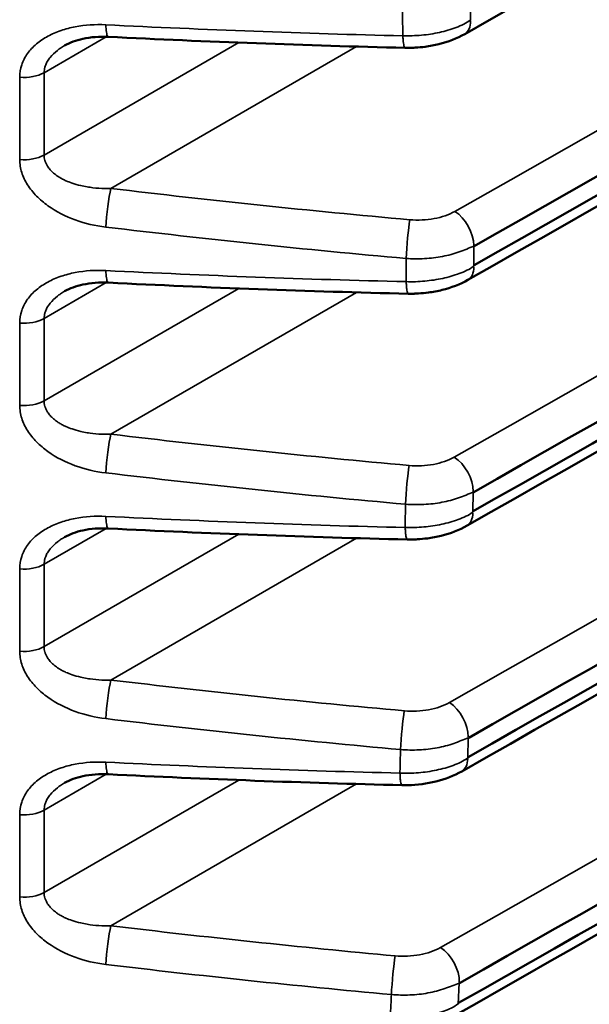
# Model space of a CAD drawing. Header units: millimetres. Extents: x 0 to 14369, y -869 to 2970.
# Tile 512 of 656: x 3622 to 3632, y 1396 to 1414. Entities that reach past the tile are written whole.
import ezdxf

# ---------------------------------------------------------------- set-up
doc = ezdxf.new("R2010")
doc.units = ezdxf.units.MM
doc.header["$LTSCALE"] = 10
doc.layers.add('Sichtbar (ISO)', color=7, linetype='Continuous', lineweight=50)
doc.layers.add('Sichtbar schmal (ISO)', color=7, linetype='Continuous', lineweight=35)

msp = doc.modelspace()

# ---------------------------------------------------------------- linework, layer by layer
at = {"layer": 'Sichtbar (ISO)'}
for p, q in [((3628.696, 1413.242), (3628.696, 1413.242)), ((3628.754, 1408.897), (3628.754, 1408.897)), ((3628.736, 1404.554), (3628.736, 1404.554)), ((3628.642, 1400.212), (3628.642, 1400.212))]:
    msp.add_line(p, q, dxfattribs=at)
for centre, major_axis, start_param, end_param in [((-11837.254, 10484.15), (22051.497, 0), 5.489764, 5.493208), ((-11837.254, 10483.814), (-22051.498, 0), 2.348172, 2.351616), ((-11837.254, 10479.802), (22051.488, 0), 5.489764, 5.493209), ((-11837.254, 10479.465), (-22051.485, 0), 2.348171, 2.351615), ((-11837.254, 10475.457), (22051.422, 0), 5.489762, 5.493208), ((-11837.254, 10475.114), (-22051.414, 0), 2.348169, 2.351613), ((-11837.254, 10471.114), (22051.299, 0), 5.489757, 5.493206), ((-11837.254, 10470.761), (-22051.287, 0), 2.348164, 2.351609), ((-11837.254, 10466.773), (22051.119, 0), 5.48975, 5.493202), ((-11837.254, 10466.404), (-22051.101, 0), 2.348157, 2.351604), ((-11837.254, 10462.435), (22050.881, 0), 5.489741, 5.493198)]:
    msp.add_ellipse(centre, major_axis=major_axis, ratio=0.57735, start_param=start_param, end_param=end_param, dxfattribs=at)
for points, knots in [([(3755.375, 1485.466), (3731.805, 1471.858), (3708.181, 1458.277), (3666.285, 1434.295), (3648.034, 1423.882), (3629.752, 1413.486)], [0, 0, 0, 0, 10.000026, 10.000026, 17.694893, 17.694893, 17.694893, 17.694893]), ([(3755.406, 1481.106), (3731.836, 1467.498), (3708.212, 1453.917), (3666.324, 1429.94), (3648.082, 1419.532), (3629.809, 1409.141)], [0, 0, 0, 0, 10.000026, 10.000026, 17.691273, 17.691273, 17.691273, 17.691273]), ([(3755.397, 1476.767), (3731.827, 1463.159), (3708.203, 1449.578), (3666.312, 1425.6), (3648.068, 1415.19), (3629.792, 1404.798)], [0, 0, 0, 0, 10.000026, 10.000026, 17.692382, 17.692382, 17.692382, 17.692382]), ([(3755.348, 1472.449), (3731.777, 1458.841), (3708.153, 1445.26), (3666.249, 1421.274), (3647.99, 1410.857), (3629.7, 1400.456)], [0, 0, 0, 0, 10.000026, 10.000026, 17.698223, 17.698223, 17.698223, 17.698223]), ([(3755.258, 1468.152), (3731.687, 1454.543), (3708.063, 1440.963), (3666.134, 1416.962), (3647.85, 1406.531), (3629.534, 1396.117)], [0, 0, 0, 0, 10.000026, 10.000026, 17.708776, 17.708776, 17.708776, 17.708776]), ([(3755.127, 1463.876), (3731.556, 1450.267), (3707.932, 1436.687), (3665.966, 1412.665), (3647.646, 1402.214), (3629.294, 1391.779)], [0, 0, 0, 0, 10.000026, 10.000026, 17.724023, 17.724023, 17.724023, 17.724023]), ([(3623.456, 1413.436), (3623.302, 1413.443), (3623.147, 1413.432), (3622.887, 1413.376), (3622.775, 1413.335), (3622.685, 1413.283)], [0.00015849, 0.00015849, 0.00015849, 0.00015849, 0.0472431, 0.0472431, 0.08735747, 0.08735747, 0.08735747, 0.08735747]), ([(3629.752, 1413.486), (3629.615, 1413.408), (3629.459, 1413.348), (3629.216, 1413.288), (3629.135, 1413.273), (3628.995, 1413.254), (3628.936, 1413.249), (3628.847, 1413.244), (3628.817, 1413.243), (3628.756, 1413.242), (3628.726, 1413.242), (3628.696, 1413.242)], [0, 0, 0, 0, 0.0521255, 0.0521255, 0.0770299, 0.0770299, 0.094803, 0.094803, 0.1038059, 0.1038059, 0.112842, 0.112842, 0.112842, 0.112842]), ([(3623.456, 1409.092), (3623.302, 1409.099), (3623.147, 1409.088), (3622.887, 1409.032), (3622.775, 1408.991), (3622.685, 1408.939)], [0.00015849, 0.00015849, 0.00015849, 0.00015849, 0.0472431, 0.0472431, 0.08735747, 0.08735747, 0.08735747, 0.08735747]), ([(3629.809, 1409.141), (3629.672, 1409.063), (3629.516, 1409.004), (3629.273, 1408.943), (3629.192, 1408.928), (3629.052, 1408.909), (3628.993, 1408.904), (3628.919, 1408.9), (3628.904, 1408.899), (3628.883, 1408.898), (3628.878, 1408.898), (3628.864, 1408.898), (3628.855, 1408.897), (3628.821, 1408.897), (3628.796, 1408.897), (3628.765, 1408.897), (3628.759, 1408.897), (3628.754, 1408.897)], [0, 0, 0, 0, 0.0520621, 0.0520621, 0.0769591, 0.0769591, 0.0947307, 0.0947307, 0.0992301, 0.0992301, 0.1009204, 0.1009204, 0.1034557, 0.1034557, 0.1110641, 0.1110641, 0.1127695, 0.1127695, 0.1127695, 0.1127695]), ([(3623.456, 1404.748), (3623.302, 1404.756), (3623.147, 1404.744), (3622.887, 1404.688), (3622.775, 1404.647), (3622.685, 1404.596)], [0.00015849, 0.00015849, 0.00015849, 0.00015849, 0.0472431, 0.0472431, 0.08735747, 0.08735747, 0.08735747, 0.08735747]), ([(3629.792, 1404.798), (3629.655, 1404.72), (3629.499, 1404.66), (3629.256, 1404.6), (3629.175, 1404.584), (3629.035, 1404.566), (3628.976, 1404.56), (3628.901, 1404.556), (3628.886, 1404.555), (3628.866, 1404.555), (3628.86, 1404.555), (3628.846, 1404.554), (3628.838, 1404.554), (3628.804, 1404.553), (3628.778, 1404.553), (3628.747, 1404.554), (3628.742, 1404.554), (3628.736, 1404.554)], [0, 0, 0, 0, 0.0520323, 0.0520323, 0.0769317, 0.0769317, 0.0947445, 0.0947445, 0.0992546, 0.0992546, 0.1009488, 0.1009488, 0.1034902, 0.1034902, 0.1111165, 0.1111165, 0.112826, 0.112826, 0.112826, 0.112826]), ([(3623.456, 1400.404), (3623.302, 1400.412), (3623.147, 1400.401), (3622.887, 1400.344), (3622.775, 1400.304), (3622.685, 1400.252)], [0.00015849, 0.00015849, 0.00015849, 0.00015849, 0.0472431, 0.0472431, 0.08735747, 0.08735747, 0.08735747, 0.08735747]), ([(3629.7, 1400.456), (3629.563, 1400.379), (3629.407, 1400.319), (3629.085, 1400.238), (3628.914, 1400.216), (3628.738, 1400.212), (3628.729, 1400.212), (3628.695, 1400.212), (3628.668, 1400.212), (3628.642, 1400.212)], [0, 0, 0, 0, 0.0520187, 0.0520187, 0.1023752, 0.1023752, 0.1049831, 0.1049831, 0.112814, 0.112814, 0.112814, 0.112814])]:
    msp.add_open_spline(points, degree=3, knots=knots, dxfattribs=at)
for points in [[(3689.982, 1422.257), (3669.687, 1410.632), (3649.352, 1399.028), (3628.979, 1387.444)], [(3623.457, 1413.436), (3623.457, 1413.436), (3623.457, 1413.436), (3623.457, 1413.436)], [(3628.696, 1413.242), (3626.945, 1413.282), (3625.199, 1413.35), (3623.457, 1413.436)], [(3622.684, 1413.282), (3622.684, 1413.283), (3622.685, 1413.283), (3622.685, 1413.283)], [(3681.101, 1410.266), (3663.353, 1400.11), (3645.576, 1389.968), (3627.768, 1379.842)], [(3623.457, 1409.092), (3623.457, 1409.092), (3623.457, 1409.092), (3623.457, 1409.092)], [(3628.754, 1408.897), (3626.983, 1408.937), (3625.218, 1409.005), (3623.457, 1409.092)], [(3622.684, 1408.939), (3622.684, 1408.939), (3622.685, 1408.939), (3622.685, 1408.939)], [(3623.457, 1404.748), (3623.457, 1404.748), (3623.457, 1404.748), (3623.457, 1404.748)], [(3628.736, 1404.554), (3626.971, 1404.593), (3625.212, 1404.662), (3623.457, 1404.748)], [(3622.684, 1404.595), (3622.684, 1404.595), (3622.685, 1404.595), (3622.685, 1404.596)], [(3623.457, 1400.404), (3623.457, 1400.404), (3623.457, 1400.404), (3623.457, 1400.404)], [(3628.642, 1400.212), (3626.909, 1400.252), (3625.181, 1400.319), (3623.457, 1400.404)], [(3622.684, 1400.251), (3622.684, 1400.251), (3622.685, 1400.252), (3622.685, 1400.252)]]:
    msp.add_open_spline(points, degree=3, dxfattribs=at)
at = {"layer": 'Sichtbar schmal (ISO)'}
for p, q in [((3629.855, 1413.731), (3629.847, 1414.095)), ((3622.321, 1412.802), (3623.421, 1413.437)), ((3625.761, 1413.334), (3622.321, 1411.348)), ((3623.501, 1410.757), (3627.842, 1413.264)), ((3622.321, 1411.348), (3622.321, 1412.802)), ((3621.891, 1411.267), (3621.891, 1412.721)), ((3629.912, 1409.382), (3629.91, 1409.729)), ((3628.87, 1409.513), (3628.87, 1409.513)), ((3622.321, 1408.459), (3623.421, 1409.093)), ((3625.761, 1408.99), (3622.321, 1407.004)), ((3623.501, 1406.414), (3627.842, 1408.92)), ((3622.321, 1407.004), (3622.321, 1408.459)), ((3621.891, 1406.923), (3621.891, 1408.378)), ((3629.895, 1405.035), (3629.899, 1405.394)), ((3628.87, 1405.17), (3628.87, 1405.17)), ((3622.321, 1404.115), (3623.421, 1404.75)), ((3625.761, 1404.646), (3622.321, 1402.66)), ((3623.501, 1402.07), (3627.842, 1404.576)), ((3621.891, 1402.579), (3621.891, 1404.034)), ((3622.321, 1402.66), (3622.321, 1404.115)), ((3629.804, 1400.689), (3629.814, 1401.053)), ((3628.882, 1400.833), (3628.882, 1400.833)), ((3622.321, 1399.771), (3623.421, 1400.406)), ((3625.761, 1400.302), (3622.321, 1398.316)), ((3623.501, 1397.726), (3627.842, 1400.233)), ((3621.891, 1398.235), (3621.891, 1399.69)), ((3622.321, 1398.316), (3622.321, 1399.771)), ((3629.638, 1396.344), (3629.655, 1396.719)), ((3628.926, 1396.515), (3628.926, 1396.515))]:
    msp.add_line(p, q, dxfattribs=at)
for centre, major_axis, ratio, start_param, end_param in [((3629.505, 1413.921), (0.247, -0.435), 0.572448, 0.000178, 0.802725), ((3621.968, 1413.007), (0.5, 0), 0.57735, 4.558271, 5.497787), ((3621.968, 1411.552), (-0.5, 0), 0.57735, 1.416679, 2.356194), ((3623.482, 1410.36), (0.059, 0.497), 0.09307, 0.655329, 2.194819), ((3629.56, 1409.955), (-0.247, 0.435), 0.572972, 3.93498, 5.449627), ((3628.763, 1409.808), (0.044, 0.498), 0.054574, 0.653137, 2.190623), ((3629.562, 1409.576), (0.247, -0.435), 0.572447, 0.000165, 0.791996), ((3621.968, 1408.663), (0.5, 0), 0.57735, 4.558271, 5.497787), ((3621.968, 1407.208), (-0.5, 0), 0.57735, 1.416679, 2.356194), ((3623.482, 1406.017), (0.059, 0.497), 0.09307, 0.655329, 2.194819), ((3629.549, 1405.612), (-0.247, 0.435), 0.572974, 3.924244, 5.449625), ((3628.752, 1405.465), (0.044, 0.498), 0.054671, 0.653141, 2.190632), ((3629.544, 1405.233), (0.247, -0.435), 0.572443, 0.000162, 0.789298), ((3621.968, 1404.319), (0.5, 0), 0.57735, 4.558271, 5.497787), ((3621.968, 1402.864), (-0.5, 0), 0.57735, 1.416679, 2.356194), ((3623.482, 1401.673), (0.059, 0.497), 0.09307, 0.655329, 2.194819), ((3629.464, 1401.276), (-0.247, 0.435), 0.572976, 3.913514, 5.449624), ((3628.666, 1401.129), (0.044, 0.498), 0.055437, 0.653174, 2.190703), ((3629.453, 1400.891), (0.247, -0.435), 0.572438, 0.000164, 0.779737), ((3621.968, 1399.975), (0.5, 0), 0.57735, 4.558271, 5.497787), ((3621.968, 1398.521), (-0.5, 0), 0.57735, 1.416679, 2.356194), ((3623.482, 1397.329), (0.059, 0.497), 0.09307, 0.655329, 2.194819), ((3629.305, 1396.947), (-0.247, 0.435), 0.572977, 3.90279, 5.449624), ((3628.505, 1396.799), (0.045, 0.498), 0.056791, 0.653237, 2.190839)]:
    msp.add_ellipse(centre, major_axis=major_axis, ratio=ratio, start_param=start_param, end_param=end_param, dxfattribs=at)
for points in [[(3629.578, 1410.352), (3671.61, 1434.213), (3713.476, 1458.181), (3755.174, 1482.255)], [(3629.567, 1406.009), (3671.6, 1429.871), (3713.468, 1453.84), (3755.168, 1477.915)], [(3629.482, 1401.673), (3671.528, 1425.542), (3713.408, 1449.518), (3755.121, 1473.601)], [(3629.324, 1397.344), (3671.394, 1421.226), (3713.298, 1445.216), (3755.034, 1469.313)], [(3629.092, 1393.021), (3671.197, 1416.924), (3713.136, 1440.934), (3754.907, 1465.05)], [(3628.785, 1388.706), (3670.937, 1412.635), (3712.922, 1436.671), (3754.739, 1460.814)], [(3628.65, 1413.87), (3628.651, 1413.824), (3628.653, 1413.731), (3628.657, 1413.593), (3628.657, 1413.501), (3628.658, 1413.455)], [(3623.41, 1413.649), (3625.153, 1413.563), (3626.901, 1413.495), (3628.658, 1413.455)], [(3628.658, 1413.455), (3628.768, 1413.452), (3628.99, 1413.459), (3629.309, 1413.509), (3629.605, 1413.596), (3629.778, 1413.676), (3629.855, 1413.736)], [(3681.613, 1411.272), (3663.92, 1401.145), (3646.197, 1391.039), (3628.443, 1380.943)], [(3623.501, 1410.757), (3625.256, 1410.549), (3627.015, 1410.361), (3628.781, 1410.205)], [(3628.781, 1410.205), (3628.853, 1410.198), (3629, 1410.195), (3629.213, 1410.219), (3629.41, 1410.271), (3629.526, 1410.323), (3629.578, 1410.352)], [(3628.715, 1409.52), (3626.939, 1409.677), (3625.172, 1409.866), (3623.41, 1410.075)], [(3628.715, 1409.52), (3628.715, 1409.475), (3628.716, 1409.383), (3628.717, 1409.247), (3628.717, 1409.155), (3628.717, 1409.11)], [(3623.41, 1409.306), (3625.172, 1409.219), (3626.94, 1409.15), (3628.717, 1409.11)], [(3628.717, 1409.11), (3628.827, 1409.106), (3629.047, 1409.113), (3629.366, 1409.162), (3629.662, 1409.248), (3629.835, 1409.327), (3629.912, 1409.386)], [(3623.501, 1406.414), (3625.252, 1406.206), (3627.008, 1406.018), (3628.77, 1405.862)], [(3628.77, 1405.862), (3628.842, 1405.855), (3628.989, 1405.852), (3629.203, 1405.876), (3629.399, 1405.928), (3629.515, 1405.98), (3629.567, 1406.009)], [(3628.704, 1405.177), (3626.932, 1405.334), (3625.168, 1405.523), (3623.41, 1405.731)], [(3629.899, 1405.389), (3629.821, 1405.359), (3629.648, 1405.282), (3629.352, 1405.203), (3629.032, 1405.166), (3628.812, 1405.169), (3628.704, 1405.177)], [(3628.704, 1405.177), (3628.704, 1405.132), (3628.703, 1405.04), (3628.701, 1404.904), (3628.7, 1404.812), (3628.7, 1404.766)], [(3623.41, 1404.962), (3625.166, 1404.875), (3626.929, 1404.806), (3628.7, 1404.766)], [(3623.501, 1402.07), (3625.224, 1401.865), (3626.951, 1401.68), (3628.685, 1401.526)], [(3628.685, 1401.526), (3628.757, 1401.519), (3628.903, 1401.516), (3629.117, 1401.54), (3629.314, 1401.592), (3629.43, 1401.644), (3629.482, 1401.673)], [(3628.618, 1400.841), (3626.875, 1400.997), (3625.14, 1401.182), (3623.41, 1401.387)], [(3629.814, 1401.049), (3629.736, 1401.019), (3629.562, 1400.942), (3629.267, 1400.865), (3628.946, 1400.828), (3628.726, 1400.832), (3628.618, 1400.841)], [(3628.618, 1400.841), (3628.616, 1400.795), (3628.614, 1400.703), (3628.609, 1400.564), (3628.608, 1400.471), (3628.607, 1400.425)], [(3623.41, 1400.618), (3625.135, 1400.533), (3626.868, 1400.465), (3628.607, 1400.425)], [(3623.501, 1397.726), (3625.171, 1397.528), (3626.844, 1397.348), (3628.524, 1397.196)], [(3628.524, 1397.196), (3628.596, 1397.19), (3628.743, 1397.186), (3628.958, 1397.21), (3629.155, 1397.262), (3629.271, 1397.314), (3629.324, 1397.344)], [(3628.456, 1396.512), (3626.767, 1396.664), (3625.086, 1396.845), (3623.41, 1397.043)], [(3629.656, 1396.715), (3629.577, 1396.686), (3629.403, 1396.609), (3629.107, 1396.532), (3628.785, 1396.497), (3628.565, 1396.502), (3628.456, 1396.512)], [(3628.456, 1396.512), (3628.454, 1396.465), (3628.45, 1396.37), (3628.443, 1396.227), (3628.439, 1396.133), (3628.436, 1396.085)]]:
    msp.add_open_spline(points, degree=3, dxfattribs=at)
for points, knots in [([(3690.085, 1422.466), (3688.915, 1421.796), (3687.745, 1421.126), (3682.338, 1418.03), (3678.1, 1415.605), (3669.27, 1410.557), (3664.679, 1407.934), (3660.081, 1405.31), (3660.077, 1405.308), (3660.067, 1405.302), (3660.061, 1405.299), (3660.045, 1405.289), (3660.034, 1405.284), (3660.004, 1405.266), (3659.984, 1405.255), (3659.925, 1405.221), (3659.886, 1405.199), (3659.769, 1405.132), (3659.691, 1405.088), (3654.395, 1402.066), (3649.175, 1399.089), (3639.945, 1393.832), (3635.936, 1391.55), (3630.978, 1388.73), (3630.031, 1388.191), (3629.083, 1387.654)], [-8.275835, -8.275835, -8.275835, -8.275835, -7.769944, -7.769944, -5.937874, -5.937874, -3.954895, -3.954895, -3.95308, -3.95308, -3.950539, -3.950539, -3.946137, -3.946137, -3.9378, -3.9378, -3.921261, -3.921261, -3.888341, -3.888341, -1.688204, -1.688204, 0, 0, 0.398889, 0.398889, 0.398889, 0.398889]), ([(3621.891, 1412.721), (3621.891, 1412.797), (3621.916, 1412.945), (3622.02, 1413.146), (3622.18, 1413.316), (3622.384, 1413.453), (3622.617, 1413.553), (3622.955, 1413.642), (3623.228, 1413.658), (3623.41, 1413.649)], [0, 0, 0, 0, 0.125, 0.25, 0.375, 0.5, 0.625, 0.75, 1, 1, 1, 1]), ([(3623.41, 1413.649), (3623.413, 1413.602), (3623.417, 1413.556), (3623.423, 1413.52), (3623.428, 1413.484), (3623.436, 1413.457), (3623.445, 1413.445), (3623.449, 1413.439), (3623.453, 1413.436), (3623.457, 1413.436)], [0, 0, 0, 0, 0.2490688, 0.2490688, 0.2490688, 0.5, 0.5, 0.5, 0.6154469, 0.6154469, 0.6154469, 0.6154469]), ([(3628.658, 1413.455), (3628.66, 1413.431), (3628.662, 1413.408), (3628.664, 1413.386), (3628.666, 1413.365), (3628.668, 1413.345), (3628.67, 1413.327), (3628.672, 1413.309), (3628.675, 1413.293), (3628.678, 1413.28), (3628.681, 1413.267), (3628.684, 1413.258), (3628.687, 1413.251), (3628.69, 1413.245), (3628.693, 1413.242), (3628.696, 1413.242)], [0, 0, 0, 0, 0.1249952, 0.1249952, 0.1249952, 0.2499958, 0.2499958, 0.2499958, 0.3749965, 0.3749965, 0.3749965, 0.4999972, 0.4999972, 0.4999972, 0.6161363, 0.6161363, 0.6161363, 0.6161363]), ([(3622.321, 1412.802), (3622.321, 1412.82), (3622.323, 1412.837), (3622.326, 1412.854), (3622.327, 1412.86), (3622.328, 1412.867), (3622.329, 1412.873), (3622.33, 1412.879), (3622.331, 1412.884), (3622.333, 1412.89), (3622.337, 1412.907), (3622.343, 1412.924), (3622.35, 1412.941), (3622.358, 1412.963), (3622.369, 1412.985), (3622.382, 1413.007), (3622.395, 1413.03), (3622.411, 1413.052), (3622.429, 1413.074), (3622.464, 1413.117), (3622.507, 1413.159), (3622.556, 1413.197), (3622.574, 1413.211), (3622.594, 1413.225), (3622.614, 1413.238), (3622.636, 1413.254), (3622.66, 1413.268), (3622.684, 1413.282)], [0, 0, 0, 0, 0.05, 0.05, 0.05, 0.06875, 0.06875, 0.06875, 0.0851563, 0.0851563, 0.0851563, 0.1352686, 0.1352686, 0.1352686, 0.2, 0.2, 0.2, 0.2671148, 0.2671148, 0.2671148, 0.4, 0.4, 0.4, 0.45, 0.45, 0.45, 0.5063882, 0.5063882, 0.5063882, 0.5063882]), ([(3623.501, 1410.757), (3623.468, 1410.756), (3623.437, 1410.756), (3623.405, 1410.756), (3623.393, 1410.756), (3623.382, 1410.756), (3623.37, 1410.757), (3623.36, 1410.757), (3623.349, 1410.757), (3623.339, 1410.758), (3623.268, 1410.761), (3623.2, 1410.767), (3623.134, 1410.777), (3623.117, 1410.779), (3623.1, 1410.782), (3623.083, 1410.784), (3623.044, 1410.791), (3623.005, 1410.799), (3622.968, 1410.808), (3622.914, 1410.82), (3622.863, 1410.835), (3622.815, 1410.851), (3622.778, 1410.864), (3622.742, 1410.878), (3622.708, 1410.893), (3622.698, 1410.897), (3622.688, 1410.902), (3622.678, 1410.907), (3622.656, 1410.917), (3622.636, 1410.928), (3622.616, 1410.939), (3622.596, 1410.951), (3622.576, 1410.963), (3622.558, 1410.975), (3622.532, 1410.993), (3622.508, 1411.011), (3622.486, 1411.03), (3622.465, 1411.049), (3622.446, 1411.067), (3622.429, 1411.087), (3622.412, 1411.107), (3622.396, 1411.127), (3622.383, 1411.148), (3622.373, 1411.164), (3622.364, 1411.18), (3622.356, 1411.197), (3622.354, 1411.202), (3622.352, 1411.206), (3622.35, 1411.211), (3622.347, 1411.219), (3622.344, 1411.226), (3622.341, 1411.234), (3622.34, 1411.238), (3622.338, 1411.243), (3622.337, 1411.248), (3622.327, 1411.281), (3622.322, 1411.314), (3622.321, 1411.348)], [0, 0, 0, 0, 0.05, 0.05, 0.05, 0.06875, 0.06875, 0.06875, 0.085156, 0.085156, 0.085156, 0.2, 0.2, 0.2, 0.229539, 0.229539, 0.229539, 0.3, 0.3, 0.3, 0.4, 0.4, 0.4, 0.476785, 0.476785, 0.476785, 0.5, 0.5, 0.5, 0.55, 0.55, 0.55, 0.6, 0.6, 0.6, 0.669494, 0.669494, 0.669494, 0.734027, 0.734027, 0.734027, 0.8, 0.8, 0.8, 0.85, 0.85, 0.85, 0.865, 0.865, 0.865, 0.8875, 0.8875, 0.8875, 0.901563, 0.901563, 0.901563, 1, 1, 1, 1]), ([(3623.41, 1410.075), (3623.228, 1410.096), (3622.864, 1410.181), (3622.453, 1410.389), (3622.216, 1410.59), (3622.101, 1410.718), (3622.027, 1410.82), (3621.968, 1410.928), (3621.91, 1411.075), (3621.891, 1411.189), (3621.891, 1411.267)], [0, 0, 0, 0, 0.25, 0.5, 0.625, 0.6875, 0.75, 0.8125, 0.875, 1, 1, 1, 1]), ([(3629.91, 1409.736), (3629.832, 1409.706), (3629.659, 1409.628), (3629.363, 1409.549), (3629.043, 1409.51), (3628.823, 1409.512), (3628.715, 1409.52)], [0.0000081, 0.0000081, 0.0000081, 0.0000081, 0.25, 0.5, 0.75, 1, 1, 1, 1]), ([(3621.891, 1408.378), (3621.891, 1408.453), (3621.916, 1408.601), (3622.02, 1408.803), (3622.18, 1408.972), (3622.384, 1409.109), (3622.617, 1409.21), (3622.955, 1409.298), (3623.228, 1409.315), (3623.41, 1409.306)], [0, 0, 0, 0, 0.125, 0.25, 0.375, 0.5, 0.625, 0.75, 1, 1, 1, 1]), ([(3623.41, 1409.306), (3623.413, 1409.258), (3623.417, 1409.213), (3623.423, 1409.177), (3623.428, 1409.14), (3623.436, 1409.114), (3623.445, 1409.101), (3623.449, 1409.095), (3623.453, 1409.092), (3623.457, 1409.092)], [0, 0, 0, 0, 0.2490688, 0.2490688, 0.2490688, 0.5, 0.5, 0.5, 0.6154469, 0.6154469, 0.6154469, 0.6154469]), ([(3628.717, 1409.11), (3628.718, 1409.086), (3628.72, 1409.063), (3628.721, 1409.041), (3628.723, 1409.02), (3628.725, 1408.999), (3628.728, 1408.981), (3628.73, 1408.964), (3628.733, 1408.948), (3628.735, 1408.935), (3628.738, 1408.922), (3628.741, 1408.913), (3628.745, 1408.906), (3628.748, 1408.9), (3628.751, 1408.897), (3628.754, 1408.897)], [0, 0, 0, 0, 0.1249943, 0.1249943, 0.1249943, 0.2499952, 0.2499952, 0.2499952, 0.374996, 0.374996, 0.374996, 0.4999968, 0.4999968, 0.4999968, 0.6161528, 0.6161528, 0.6161528, 0.6161528]), ([(3622.321, 1408.459), (3622.321, 1408.476), (3622.323, 1408.493), (3622.326, 1408.51), (3622.327, 1408.517), (3622.328, 1408.523), (3622.329, 1408.529), (3622.33, 1408.535), (3622.331, 1408.541), (3622.333, 1408.546), (3622.337, 1408.563), (3622.343, 1408.581), (3622.35, 1408.598), (3622.358, 1408.62), (3622.369, 1408.641), (3622.382, 1408.663), (3622.395, 1408.686), (3622.411, 1408.708), (3622.429, 1408.73), (3622.464, 1408.773), (3622.507, 1408.815), (3622.556, 1408.853), (3622.574, 1408.867), (3622.594, 1408.881), (3622.614, 1408.895), (3622.636, 1408.91), (3622.66, 1408.925), (3622.684, 1408.939)], [0, 0, 0, 0, 0.05, 0.05, 0.05, 0.06875, 0.06875, 0.06875, 0.0851563, 0.0851563, 0.0851563, 0.1352686, 0.1352686, 0.1352686, 0.2, 0.2, 0.2, 0.2671148, 0.2671148, 0.2671148, 0.4, 0.4, 0.4, 0.45, 0.45, 0.45, 0.5063882, 0.5063882, 0.5063882, 0.5063882]), ([(3623.501, 1406.414), (3623.468, 1406.412), (3623.437, 1406.412), (3623.405, 1406.412), (3623.393, 1406.412), (3623.382, 1406.413), (3623.37, 1406.413), (3623.36, 1406.413), (3623.349, 1406.414), (3623.339, 1406.414), (3623.268, 1406.417), (3623.2, 1406.423), (3623.134, 1406.433), (3623.117, 1406.435), (3623.1, 1406.438), (3623.083, 1406.441), (3623.044, 1406.447), (3623.005, 1406.455), (3622.968, 1406.464), (3622.914, 1406.476), (3622.863, 1406.491), (3622.815, 1406.507), (3622.778, 1406.52), (3622.742, 1406.534), (3622.708, 1406.549), (3622.698, 1406.554), (3622.688, 1406.558), (3622.678, 1406.563), (3622.656, 1406.573), (3622.636, 1406.584), (3622.616, 1406.596), (3622.596, 1406.607), (3622.576, 1406.619), (3622.558, 1406.631), (3622.532, 1406.649), (3622.508, 1406.667), (3622.486, 1406.687), (3622.465, 1406.705), (3622.446, 1406.724), (3622.429, 1406.743), (3622.412, 1406.763), (3622.396, 1406.784), (3622.383, 1406.805), (3622.373, 1406.82), (3622.364, 1406.837), (3622.356, 1406.853), (3622.354, 1406.858), (3622.352, 1406.863), (3622.35, 1406.868), (3622.347, 1406.875), (3622.344, 1406.882), (3622.341, 1406.89), (3622.34, 1406.895), (3622.338, 1406.899), (3622.337, 1406.904), (3622.327, 1406.937), (3622.322, 1406.97), (3622.321, 1407.004)], [0, 0, 0, 0, 0.05, 0.05, 0.05, 0.06875, 0.06875, 0.06875, 0.085156, 0.085156, 0.085156, 0.2, 0.2, 0.2, 0.229539, 0.229539, 0.229539, 0.3, 0.3, 0.3, 0.4, 0.4, 0.4, 0.476785, 0.476785, 0.476785, 0.5, 0.5, 0.5, 0.55, 0.55, 0.55, 0.6, 0.6, 0.6, 0.669494, 0.669494, 0.669494, 0.734027, 0.734027, 0.734027, 0.8, 0.8, 0.8, 0.85, 0.85, 0.85, 0.865, 0.865, 0.865, 0.8875, 0.8875, 0.8875, 0.901563, 0.901563, 0.901563, 1, 1, 1, 1]), ([(3623.41, 1405.731), (3623.228, 1405.752), (3622.864, 1405.837), (3622.453, 1406.045), (3622.216, 1406.246), (3622.101, 1406.374), (3622.027, 1406.477), (3621.968, 1406.584), (3621.91, 1406.731), (3621.891, 1406.846), (3621.891, 1406.923)], [0, 0, 0, 0, 0.25, 0.5, 0.625, 0.6875, 0.75, 0.8125, 0.875, 1, 1, 1, 1]), ([(3621.891, 1404.034), (3621.891, 1404.109), (3621.916, 1404.257), (3622.02, 1404.459), (3622.18, 1404.629), (3622.384, 1404.765), (3622.617, 1404.866), (3622.955, 1404.954), (3623.228, 1404.971), (3623.41, 1404.962)], [0, 0, 0, 0, 0.125, 0.25, 0.375, 0.5, 0.625, 0.75, 1, 1, 1, 1]), ([(3623.41, 1404.962), (3623.413, 1404.914), (3623.417, 1404.869), (3623.423, 1404.833), (3623.428, 1404.797), (3623.436, 1404.77), (3623.445, 1404.757), (3623.449, 1404.751), (3623.453, 1404.748), (3623.457, 1404.748)], [0, 0, 0, 0, 0.2490688, 0.2490688, 0.2490688, 0.5, 0.5, 0.5, 0.6154469, 0.6154469, 0.6154469, 0.6154469]), ([(3628.7, 1404.766), (3628.809, 1404.762), (3629.029, 1404.768), (3629.348, 1404.816), (3629.645, 1404.901), (3629.817, 1404.98), (3629.895, 1405.038)], [0, 0, 0, 0, 0.25, 0.5, 0.75, 0.9999999, 0.9999999, 0.9999999, 0.9999999]), ([(3628.7, 1404.766), (3628.701, 1404.744), (3628.703, 1404.698), (3628.709, 1404.638), (3628.717, 1404.59), (3628.726, 1404.56), (3628.733, 1404.554), (3628.736, 1404.554)], [0, 0, 0, 0, 0.1199611, 0.245681, 0.3714008, 0.4971206, 0.6161477, 0.6161477, 0.6161477, 0.6161477]), ([(3622.321, 1404.115), (3622.321, 1404.132), (3622.323, 1404.149), (3622.326, 1404.166), (3622.327, 1404.173), (3622.328, 1404.179), (3622.329, 1404.186), (3622.33, 1404.191), (3622.331, 1404.197), (3622.333, 1404.203), (3622.337, 1404.22), (3622.343, 1404.237), (3622.35, 1404.254), (3622.358, 1404.276), (3622.369, 1404.298), (3622.382, 1404.319), (3622.395, 1404.342), (3622.411, 1404.364), (3622.429, 1404.386), (3622.464, 1404.43), (3622.507, 1404.471), (3622.556, 1404.509), (3622.574, 1404.524), (3622.594, 1404.537), (3622.614, 1404.551), (3622.636, 1404.566), (3622.66, 1404.581), (3622.684, 1404.595)], [0, 0, 0, 0, 0.05, 0.05, 0.05, 0.06875, 0.06875, 0.06875, 0.0851563, 0.0851563, 0.0851563, 0.1352686, 0.1352686, 0.1352686, 0.2, 0.2, 0.2, 0.2671148, 0.2671148, 0.2671148, 0.4, 0.4, 0.4, 0.45, 0.45, 0.45, 0.5063882, 0.5063882, 0.5063882, 0.5063882]), ([(3623.501, 1402.07), (3623.468, 1402.069), (3623.437, 1402.068), (3623.405, 1402.069), (3623.393, 1402.069), (3623.382, 1402.069), (3623.37, 1402.069), (3623.36, 1402.069), (3623.349, 1402.07), (3623.339, 1402.07), (3623.268, 1402.073), (3623.2, 1402.08), (3623.134, 1402.089), (3623.117, 1402.092), (3623.1, 1402.094), (3623.083, 1402.097), (3623.044, 1402.104), (3623.005, 1402.111), (3622.968, 1402.12), (3622.914, 1402.133), (3622.863, 1402.147), (3622.815, 1402.164), (3622.778, 1402.176), (3622.742, 1402.19), (3622.708, 1402.205), (3622.698, 1402.21), (3622.688, 1402.214), (3622.678, 1402.219), (3622.656, 1402.23), (3622.636, 1402.24), (3622.616, 1402.252), (3622.596, 1402.263), (3622.576, 1402.275), (3622.558, 1402.288), (3622.532, 1402.305), (3622.508, 1402.324), (3622.486, 1402.343), (3622.465, 1402.361), (3622.446, 1402.38), (3622.429, 1402.399), (3622.412, 1402.419), (3622.396, 1402.44), (3622.383, 1402.461), (3622.373, 1402.477), (3622.364, 1402.493), (3622.356, 1402.509), (3622.354, 1402.514), (3622.352, 1402.519), (3622.35, 1402.524), (3622.347, 1402.531), (3622.344, 1402.539), (3622.341, 1402.546), (3622.34, 1402.551), (3622.338, 1402.556), (3622.337, 1402.56), (3622.327, 1402.593), (3622.322, 1402.627), (3622.321, 1402.66)], [0, 0, 0, 0, 0.05, 0.05, 0.05, 0.06875, 0.06875, 0.06875, 0.085156, 0.085156, 0.085156, 0.2, 0.2, 0.2, 0.229539, 0.229539, 0.229539, 0.3, 0.3, 0.3, 0.4, 0.4, 0.4, 0.476785, 0.476785, 0.476785, 0.5, 0.5, 0.5, 0.55, 0.55, 0.55, 0.6, 0.6, 0.6, 0.669494, 0.669494, 0.669494, 0.734027, 0.734027, 0.734027, 0.8, 0.8, 0.8, 0.85, 0.85, 0.85, 0.865, 0.865, 0.865, 0.8875, 0.8875, 0.8875, 0.901563, 0.901563, 0.901563, 1, 1, 1, 1]), ([(3623.41, 1401.387), (3623.228, 1401.409), (3622.864, 1401.493), (3622.453, 1401.702), (3622.216, 1401.902), (3622.101, 1402.03), (3622.027, 1402.133), (3621.968, 1402.24), (3621.91, 1402.388), (3621.891, 1402.502), (3621.891, 1402.579)], [0, 0, 0, 0, 0.25, 0.5, 0.625, 0.6875, 0.75, 0.8125, 0.875, 1, 1, 1, 1]), ([(3621.891, 1399.69), (3621.891, 1399.765), (3621.916, 1399.913), (3622.02, 1400.115), (3622.18, 1400.285), (3622.384, 1400.422), (3622.617, 1400.522), (3622.955, 1400.61), (3623.228, 1400.627), (3623.41, 1400.618)], [0, 0, 0, 0, 0.125, 0.25, 0.375, 0.5, 0.625, 0.75, 1, 1, 1, 1]), ([(3623.41, 1400.618), (3623.413, 1400.571), (3623.417, 1400.525), (3623.423, 1400.489), (3623.428, 1400.453), (3623.436, 1400.426), (3623.445, 1400.413), (3623.449, 1400.408), (3623.453, 1400.405), (3623.457, 1400.404)], [0, 0, 0, 0, 0.2490688, 0.2490688, 0.2490688, 0.5, 0.5, 0.5, 0.6154469, 0.6154469, 0.6154469, 0.6154469]), ([(3628.607, 1400.425), (3628.717, 1400.42), (3628.935, 1400.425), (3629.256, 1400.471), (3629.553, 1400.556), (3629.726, 1400.634), (3629.804, 1400.692)], [0, 0, 0, 0, 0.25, 0.5, 0.75, 0.9999999, 0.9999999, 0.9999999, 0.9999999]), ([(3628.607, 1400.425), (3628.608, 1400.403), (3628.609, 1400.359), (3628.615, 1400.299), (3628.623, 1400.25), (3628.632, 1400.219), (3628.639, 1400.212), (3628.642, 1400.212)], [0, 0, 0, 0, 0.1129994, 0.2397138, 0.3664282, 0.4931425, 0.6161208, 0.6161208, 0.6161208, 0.6161208]), ([(3622.321, 1399.771), (3622.321, 1399.788), (3622.323, 1399.806), (3622.326, 1399.823), (3622.327, 1399.829), (3622.328, 1399.836), (3622.329, 1399.842), (3622.33, 1399.848), (3622.331, 1399.853), (3622.333, 1399.859), (3622.337, 1399.876), (3622.343, 1399.893), (3622.35, 1399.91), (3622.358, 1399.932), (3622.369, 1399.954), (3622.382, 1399.976), (3622.395, 1399.998), (3622.411, 1400.021), (3622.429, 1400.043), (3622.464, 1400.086), (3622.507, 1400.127), (3622.556, 1400.165), (3622.574, 1400.18), (3622.594, 1400.194), (3622.614, 1400.207), (3622.636, 1400.222), (3622.66, 1400.237), (3622.684, 1400.251)], [0, 0, 0, 0, 0.05, 0.05, 0.05, 0.06875, 0.06875, 0.06875, 0.0851563, 0.0851563, 0.0851563, 0.1352686, 0.1352686, 0.1352686, 0.2, 0.2, 0.2, 0.2671148, 0.2671148, 0.2671148, 0.4, 0.4, 0.4, 0.45, 0.45, 0.45, 0.5063882, 0.5063882, 0.5063882, 0.5063882]), ([(3623.501, 1397.726), (3623.468, 1397.725), (3623.437, 1397.724), (3623.405, 1397.725), (3623.393, 1397.725), (3623.382, 1397.725), (3623.37, 1397.725), (3623.36, 1397.726), (3623.349, 1397.726), (3623.339, 1397.726), (3623.268, 1397.729), (3623.2, 1397.736), (3623.134, 1397.745), (3623.117, 1397.748), (3623.1, 1397.75), (3623.083, 1397.753), (3623.044, 1397.76), (3623.005, 1397.768), (3622.968, 1397.776), (3622.914, 1397.789), (3622.863, 1397.803), (3622.815, 1397.82), (3622.778, 1397.833), (3622.742, 1397.846), (3622.708, 1397.861), (3622.698, 1397.866), (3622.688, 1397.871), (3622.678, 1397.876), (3622.656, 1397.886), (3622.636, 1397.897), (3622.616, 1397.908), (3622.596, 1397.919), (3622.576, 1397.931), (3622.558, 1397.944), (3622.532, 1397.961), (3622.508, 1397.98), (3622.486, 1397.999), (3622.465, 1398.017), (3622.446, 1398.036), (3622.429, 1398.056), (3622.412, 1398.076), (3622.396, 1398.096), (3622.383, 1398.117), (3622.373, 1398.133), (3622.364, 1398.149), (3622.356, 1398.165), (3622.354, 1398.17), (3622.352, 1398.175), (3622.35, 1398.18), (3622.347, 1398.187), (3622.344, 1398.195), (3622.341, 1398.202), (3622.34, 1398.207), (3622.338, 1398.212), (3622.337, 1398.216), (3622.327, 1398.249), (3622.322, 1398.283), (3622.321, 1398.316)], [0, 0, 0, 0, 0.05, 0.05, 0.05, 0.06875, 0.06875, 0.06875, 0.085156, 0.085156, 0.085156, 0.2, 0.2, 0.2, 0.229539, 0.229539, 0.229539, 0.3, 0.3, 0.3, 0.4, 0.4, 0.4, 0.476785, 0.476785, 0.476785, 0.5, 0.5, 0.5, 0.55, 0.55, 0.55, 0.6, 0.6, 0.6, 0.669494, 0.669494, 0.669494, 0.734027, 0.734027, 0.734027, 0.8, 0.8, 0.8, 0.85, 0.85, 0.85, 0.865, 0.865, 0.865, 0.8875, 0.8875, 0.8875, 0.901563, 0.901563, 0.901563, 1, 1, 1, 1]), ([(3623.41, 1397.043), (3623.228, 1397.065), (3622.864, 1397.149), (3622.453, 1397.358), (3622.216, 1397.558), (3622.101, 1397.686), (3622.027, 1397.789), (3621.968, 1397.897), (3621.91, 1398.044), (3621.891, 1398.158), (3621.891, 1398.235)], [0, 0, 0, 0, 0.25, 0.5, 0.625, 0.6875, 0.75, 0.8125, 0.875, 1, 1, 1, 1]), ([(3628.436, 1396.085), (3628.546, 1396.08), (3628.767, 1396.084), (3629.088, 1396.129), (3629.386, 1396.212), (3629.56, 1396.29), (3629.638, 1396.348)], [0, 0, 0, 0, 0.25, 0.5, 0.75, 0.9999993, 0.9999993, 0.9999993, 0.9999993])]:
    msp.add_open_spline(points, degree=3, knots=knots, dxfattribs=at)

doc.saveas('drawing.dxf')
